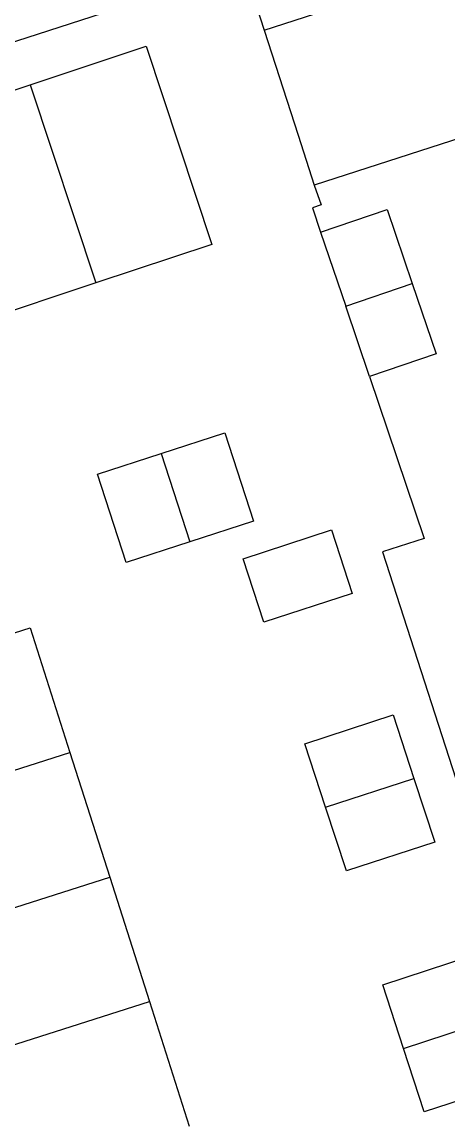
# Model space of a CAD drawing. Extents: x 158087 to 159494, y 382905 to 383981.
# Drawn here: x 159405.26 to 159424.55, y 383074.25 to 383124.17 of the extents above; entities that cross this region are included whole.
import ezdxf

# ---------------------------------------------------------------- set-up
doc = ezdxf.new("R2010")
doc.units = 0
for name, color, linetype in [('IMGEO_Erf', 7, 'Continuous'), ('IMGEO_Pand', 7, 'Continuous'), ('IMGEO_Pand_vergunning_verleend', 7, 'Continuous'), ('IMGEO_Voetpad_open', 7, 'Continuous')]:
    doc.layers.add(name, color=color, linetype=linetype)

msp = doc.modelspace()

# ---------------------------------------------------------------- linework, layer by layer
at = {"layer": 'IMGEO_Erf'}
for points in [[(159415.304, 383126.663), (159416.23, 383123.802)], [(159418.498, 383116.783), (159418.802, 383115.886), (159418.41, 383115.753), (159418.782, 383114.654)], [(159420.995, 383108.115), (159423.481, 383100.772), (159421.592, 383100.164), (159425.853, 383086.939), (159427.474, 383081.912), (159428.062, 383080.288)]]:
    msp.add_lwpolyline(points, dxfattribs=at)
at = {"layer": 'IMGEO_Pand'}
for points in [[(159416.23, 383123.802), (159437.066, 383130.536), (159439.335, 383123.517)], [(159416.23, 383123.802), (159417.768, 383119.042), (159418.498, 383116.783)], [(159429.022, 383120.184), (159418.498, 383116.783)], [(159418.782, 383114.654), (159421.801, 383115.677), (159422.936, 383112.323)], [(159418.782, 383114.654), (159419.919, 383111.293)], [(159419.919, 383111.293), (159422.936, 383112.323)], [(159422.936, 383112.323), (159424.014, 383109.137), (159420.995, 383108.115)], [(159420.995, 383108.115), (159419.919, 383111.293)]]:
    msp.add_lwpolyline(points, dxfattribs=at)
at = {"layer": 'IMGEO_Pand_vergunning_verleend'}
for points in [[(159405.627, 383121.332), (159410.876, 383123.071), (159413.852, 383114.087), (159408.603, 383112.349)], [(159400.378, 383119.594), (159405.627, 383121.332)], [(159405.627, 383121.332), (159408.603, 383112.349)], [(159408.603, 383112.349), (159403.354, 383110.61)], [(159411.557, 383104.621), (159414.438, 383105.561), (159415.744, 383101.558), (159412.863, 383100.618)], [(159412.863, 383100.618), (159409.982, 383099.679), (159408.676, 383103.681), (159411.557, 383104.621)], [(159411.557, 383104.621), (159412.863, 383100.618)], [(159415.269, 383099.857), (159419.272, 383101.163), (159420.212, 383098.282), (159416.209, 383096.977), (159415.269, 383099.857)], [(159398.57, 383088.252), (159396.769, 383093.896), (159405.628, 383096.722), (159407.429, 383091.078)], [(159419.01, 383088.594), (159418.07, 383091.475), (159422.073, 383092.78), (159423.012, 383089.899)], [(159398.57, 383088.252), (159407.429, 383091.078)], [(159407.429, 383091.078), (159409.229, 383085.435)], [(159419.01, 383088.594), (159423.012, 383089.899)], [(159423.012, 383089.899), (159423.952, 383087.018), (159419.95, 383085.713), (159419.01, 383088.594)], [(159400.37, 383082.609), (159409.229, 383085.435)], [(159409.229, 383085.435), (159411.029, 383079.792)], [(159422.54, 383077.672), (159421.6, 383080.553), (159425.602, 383081.859), (159426.542, 383078.978)], [(159402.171, 383076.965), (159411.029, 383079.792)], [(159411.029, 383079.792), (159412.83, 383074.148)], [(159422.54, 383077.672), (159426.542, 383078.978)], [(159426.542, 383078.978), (159427.482, 383076.097), (159423.479, 383074.791), (159422.54, 383077.672)]]:
    msp.add_lwpolyline(points, dxfattribs=at)
at = {"layer": 'IMGEO_Voetpad_open'}
msp.add_lwpolyline([(159388.299, 383115.652), (159389.346, 383117.658), (159389.785, 383118.212), (159390.38, 383118.594), (159414.274, 383126.33), (159415.304, 383126.663)], dxfattribs=at)

doc.saveas('drawing.dxf')
